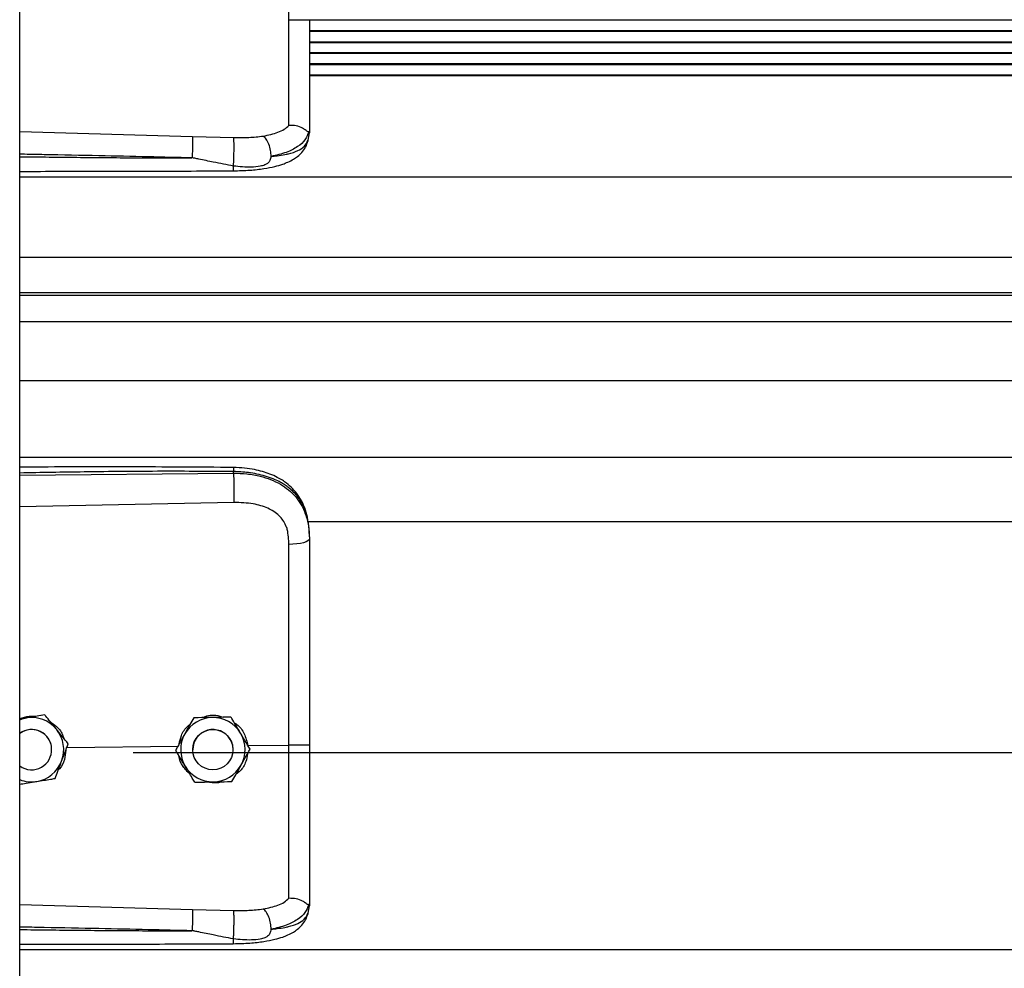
# Model space of a CAD drawing. Header units: inches. Extents: x 170 to 284, y 215 to 248.
# Tile 523 of 656: x 202.5 to 202.762, y 243.704 to 243.956. Entities that reach past the tile are written whole.
import ezdxf

# ---------------------------------------------------------------- set-up
doc = ezdxf.new("R2010")
doc.units = ezdxf.units.IN
doc.header["$LTSCALE"] = 0.25
doc.header["$MEASUREMENT"] = 0
doc.layers.add('LH FRONT OF HOOD', color=7, linetype='Continuous')

msp = doc.modelspace()

# ---------------------------------------------------------------- linework, layer by layer
at = {"layer": 'LH FRONT OF HOOD'}
for p, q in [((202.5003237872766, 239.8211148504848), (202.5003237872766, 244.0215643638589)), ((202.5719095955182, 243.9560008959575), (206.4610580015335, 243.9560008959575)), ((206.4610581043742, 243.9531126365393), (202.5773665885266, 243.9531126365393)), ((202.5773665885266, 243.9530019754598), (206.4610581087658, 243.9530019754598)), ((206.4610582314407, 243.9501270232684), (202.5773665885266, 243.9501270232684)), ((202.5773665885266, 243.9500142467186), (206.4610582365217, 243.9500142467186)), ((206.4610583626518, 243.9472831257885), (202.5773665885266, 243.9472831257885)), ((202.5773665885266, 243.9471703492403), (206.461058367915, 243.9471703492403)), ((206.4610584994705, 243.9442953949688), (202.5773665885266, 243.9442953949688)), ((202.5773665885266, 243.9441847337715), (206.4610585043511, 243.9441847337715)), ((206.4610586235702, 243.9412964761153), (202.5773665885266, 243.9412964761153)), ((202.5773665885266, 243.9411828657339), (206.4610586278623, 243.9411828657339)), ((202.5773665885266, 243.9265071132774), (202.5773665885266, 243.9259783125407)), ((202.5003237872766, 243.9263016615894), (202.5462594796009, 243.9249698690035)), ((202.5462594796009, 243.9249698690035), (202.5572451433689, 243.9247077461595)), ((202.5770268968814, 243.923993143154), (202.5773665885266, 243.9259783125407)), ((202.5003237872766, 243.9143297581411), (206.5326438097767, 243.9143297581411)), ((202.5003237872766, 243.8929507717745), (206.5326438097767, 243.8929507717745)), ((206.5326438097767, 243.8834654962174), (202.5003237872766, 243.8834654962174)), ((202.5003237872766, 243.8828261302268), (206.5326438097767, 243.8828261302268)), ((202.5003237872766, 243.8758080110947), (206.5326438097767, 243.8758080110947)), ((202.5003237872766, 243.8601239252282), (206.5326438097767, 243.8601239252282)), ((202.5003237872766, 243.8397359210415), (206.5326438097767, 243.8397359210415)), ((202.5003237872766, 243.8349875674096), (202.5571710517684, 243.8355242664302)), ((202.5571710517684, 243.8355242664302), (202.5571710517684, 243.835935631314)), ((202.557267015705, 243.8277354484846), (202.5003237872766, 243.8265258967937)), ((202.5768719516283, 243.822660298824), (206.4560926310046, 243.822660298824)), ((202.5773665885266, 243.8186010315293), (202.5773665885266, 243.8181127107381)), ((202.5020983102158, 243.7704596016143), (202.5003237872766, 243.7701707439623)), ((202.5069763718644, 243.7712557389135), (202.5060478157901, 243.7711046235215)), ((202.5069763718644, 243.7712540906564), (202.5069763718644, 243.7712557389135)), ((202.5466154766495, 243.7704959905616), (202.5466154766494, 243.7704976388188)), ((202.5564989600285, 243.7706442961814), (202.5564989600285, 243.7706459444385)), ((202.5088241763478, 243.7620097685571), (202.5088241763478, 243.7620105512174)), ((202.5128579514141, 243.7626170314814), (202.5425559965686, 243.762901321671)), ((202.5132301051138, 243.7635992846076), (202.5132301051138, 243.7636009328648)), ((202.5418021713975, 243.7618624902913), (202.5418021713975, 243.7618641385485)), ((202.5463354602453, 243.7620105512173), (202.5463354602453, 243.7620097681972)), ((202.5570358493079, 243.7620097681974), (202.5570358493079, 243.7620105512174)), ((202.5609953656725, 243.7630778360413), (202.5719089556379, 243.7631823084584)), ((202.5615691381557, 243.7621591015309), (202.5615691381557, 243.7621607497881)), ((202.5304915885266, 243.7612678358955), (206.5024760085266, 243.7612678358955)), ((202.5003237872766, 243.7208541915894), (202.5462594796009, 243.7195223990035)), ((202.5770268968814, 243.718545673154), (202.5773665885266, 243.7205308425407)), ((202.5773665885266, 243.7210596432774), (202.5773665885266, 243.7205308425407)), ((202.5462594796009, 243.7195223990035), (202.5572451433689, 243.7192602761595)), ((202.5003237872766, 243.7088822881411), (206.5326438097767, 243.7088822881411))]:
    msp.add_line(p, q, dxfattribs=at)
at = {"layer": 'LH FRONT OF HOOD', "flags": 128}
for points in [[(202.5773665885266, 243.8181127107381), (202.577262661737, 243.8178169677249), (202.5769547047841, 243.8175321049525), (202.5764540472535, 243.817268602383), (202.5757791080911, 243.8170361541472), (202.5749547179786, 243.8168433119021), (202.5740112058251, 243.8166971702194), (202.5729832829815, 243.8166031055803), (202.5719087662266, 243.8165645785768)], [(202.5003237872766, 243.7699701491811), (202.501007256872, 243.7702077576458), (202.5020983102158, 243.7704596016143)], [(202.5562784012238, 243.764754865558), (202.5568832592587, 243.7632792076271), (202.5570358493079, 243.7620105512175)]]:
    msp.add_lwpolyline(points, dxfattribs=at)
at = {"layer": 'LH FRONT OF HOOD'}
msp.add_circle((202.5516856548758, 243.7620097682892), 0.005350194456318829, dxfattribs=at)
for centre, radius, start, end in [((202.5034739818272, 243.7620105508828), 0.008560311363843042, 39.24773070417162, 99.24772960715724), ((202.5516856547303, 243.762010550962), 0.00856031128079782, 90.85968127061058, 150.8596805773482), ((202.5516856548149, 243.7620105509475), 0.008560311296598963, 30.85968260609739, 90.85968183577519), ((202.5034739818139, 243.7620105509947), 0.005350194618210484, 39.24773075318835, 126.0718980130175), ((202.5034739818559, 243.7620097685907), 0.005350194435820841, 300.009742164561, 126.0718999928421), ((202.5034739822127, 243.7620105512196), 0.00856031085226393, 339.2477292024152, 39.24773059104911), ((202.5516856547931, 243.7620105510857), 0.005350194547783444, 30.85968222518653, 179.9999985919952), ((202.5034739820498, 243.762010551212), 0.005350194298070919, 5.902783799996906e-08, 39.24773054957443), ((202.5516856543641, 243.7620105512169), 0.00856031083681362, 150.8596808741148, 210.8596823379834), ((202.5516856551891, 243.7620105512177), 0.008560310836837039, 330.8596808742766, 30.85968233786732), ((202.5034739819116, 243.7620105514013), 0.00856031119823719, 279.2477290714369, 339.2477287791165), ((202.5034739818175, 243.7620097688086), 0.005350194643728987, 233.9281021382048, 300.0097413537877), ((202.5516856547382, 243.7620105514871), 0.00856031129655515, 210.85968260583, 270.8596818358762), ((202.5516856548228, 243.7620105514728), 0.008560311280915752, 270.8596812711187, 330.8596805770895), ((202.5034739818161, 243.7620105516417), 0.008560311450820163, 248.4076756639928, 279.2477294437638)]:
    msp.add_arc(centre, radius, start, end, dxfattribs=at)
for points, knots in [([(202.5719087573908, 243.9279391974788), (202.5719087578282, 243.9282018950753), (202.5719087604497, 243.9297763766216), (202.5719087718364, 243.9332077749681), (202.5719088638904, 243.9388091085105), (202.5719091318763, 243.9452489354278), (202.5719094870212, 243.9524749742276), (202.5719097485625, 243.960349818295), (202.5719097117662, 243.9658777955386), (202.5719096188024, 243.9686297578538), (202.5719096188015, 243.9686297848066)], [0, 0, 0, 0, 0.03155846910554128, 0.1891461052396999, 0.3467338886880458, 0.5043277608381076, 0.6619226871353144, 0.8309600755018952, 0.9999983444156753, 1, 1, 1, 1]), ([(202.5773665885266, 243.9559550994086), (202.5773665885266, 243.9541248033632), (202.5773665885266, 243.9495117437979), (202.5773665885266, 243.9425430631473), (202.5773665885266, 243.935951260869), (202.5773665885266, 243.9305688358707), (202.5773665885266, 243.9278680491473), (202.5773665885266, 243.9265071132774)], [0, 0, 0, 0, 0.1570282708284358, 0.3957724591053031, 0.6414399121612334, 0.8193203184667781, 0.9999999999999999, 0.9999999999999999, 0.9999999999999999, 0.9999999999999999]), ([(202.5650745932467, 243.9251151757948), (202.566448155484, 243.9254030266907), (202.5685325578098, 243.9258398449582), (202.5707083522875, 243.9268805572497), (202.5715073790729, 243.9275858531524), (202.5719087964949, 243.9279401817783)], [0, 0, 0, 0, 0.4901989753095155, 0.7438846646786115, 1, 1, 1, 1]), ([(202.5771695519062, 243.9262567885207), (202.5771204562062, 243.926248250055), (202.5770196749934, 243.926230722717), (202.5767280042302, 243.9264169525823), (202.5762625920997, 243.926747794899), (202.5753863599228, 243.9273278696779), (202.5739071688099, 243.9279460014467), (202.5725663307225, 243.9279420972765), (202.5719087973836, 243.9279401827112)], [0, 0, 0, 0, 0.1136768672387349, 0.2333502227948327, 0.3620694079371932, 0.5019163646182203, 0.755744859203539, 1, 1, 1, 1]), ([(202.5773665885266, 243.9265071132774), (202.5773665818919, 243.9265058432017), (202.5773665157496, 243.9264931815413), (202.5773593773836, 243.9263890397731), (202.5772609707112, 243.926310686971), (202.5771732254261, 243.9262408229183)], [0, 0, 0, 0, 0.01193493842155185, 0.118981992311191, 1, 1, 1, 1]), ([(202.546259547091, 243.9249698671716), (202.5462661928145, 243.9247310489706), (202.5462764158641, 243.9243636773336), (202.5462743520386, 243.9235017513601), (202.5462667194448, 243.9227269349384), (202.5462524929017, 243.9218664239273), (202.5462275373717, 243.920706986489), (202.5462011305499, 243.9198635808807), (202.5461839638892, 243.9193152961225)], [0, 0, 0, 0, 0.2394514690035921, 0.3683457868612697, 0.4999761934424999, 0.631610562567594, 0.7605158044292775, 0.9999999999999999, 0.9999999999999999, 0.9999999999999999, 0.9999999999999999]), ([(202.5571140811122, 243.9158840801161), (202.5586021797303, 243.9159200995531), (202.5613833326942, 243.9159874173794), (202.565118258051, 243.9164104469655), (202.5679935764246, 243.9169697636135), (202.5700949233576, 243.9175782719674), (202.5716777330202, 243.9181864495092), (202.5730534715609, 243.9188817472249), (202.5743254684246, 243.9197645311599), (202.5754526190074, 243.9208393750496), (202.5764664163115, 243.9222582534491), (202.5768210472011, 243.9233602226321), (202.5770099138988, 243.9239471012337)], [0, 0, 0, 0, 0.1696911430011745, 0.3171409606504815, 0.4424359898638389, 0.5384364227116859, 0.6083291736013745, 0.684095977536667, 0.7426779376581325, 0.8151683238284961, 0.9015637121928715, 1, 1, 1, 1]), ([(202.5571597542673, 243.9171372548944), (202.5571757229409, 243.9173778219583), (202.5572094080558, 243.9178852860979), (202.5572542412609, 243.9188954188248), (202.5572912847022, 243.9200828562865), (202.5573140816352, 243.9213547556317), (202.5573192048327, 243.9225582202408), (202.5573067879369, 243.9235541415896), (202.5572816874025, 243.924293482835), (202.5572568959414, 243.9245745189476), (202.5572451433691, 243.9247077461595)], [0, 0, 0, 0, 0.1098512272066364, 0.2317256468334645, 0.3631776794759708, 0.4999999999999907, 0.6368223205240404, 0.7682743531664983, 0.8901487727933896, 1, 1, 1, 1]), ([(202.5572451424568, 243.9247077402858), (202.5585972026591, 243.9247004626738), (202.5612992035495, 243.9246859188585), (202.5638058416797, 243.9249704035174), (202.5650581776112, 243.9251125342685)], [0, 0, 0, 0, 0.5003922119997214, 1, 1, 1, 1]), ([(202.5671636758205, 243.9197140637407), (202.567138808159, 243.9202440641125), (202.5670871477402, 243.9213450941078), (202.5666114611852, 243.9230075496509), (202.5659067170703, 243.9243956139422), (202.5653435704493, 243.9248810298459), (202.565072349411, 243.9251148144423)], [0, 0, 0, 0, 0.2405618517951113, 0.4997464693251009, 0.7590693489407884, 1, 1, 1, 1]), ([(202.5771737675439, 243.9262565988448), (202.5768981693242, 243.9255346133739), (202.5763321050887, 243.9240516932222), (202.5742792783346, 243.9222184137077), (202.5712910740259, 243.9206603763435), (202.5685640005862, 243.9200372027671), (202.5671641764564, 243.9197173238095)], [0, 0, 0, 0, 0.2305257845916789, 0.4734878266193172, 0.7297379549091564, 1, 1, 1, 1]), ([(202.5671652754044, 243.9197155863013), (202.5677115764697, 243.9197726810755), (202.5690165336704, 243.9199090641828), (202.570415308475, 243.9201371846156), (202.5713702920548, 243.9203310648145), (202.5726036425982, 243.920608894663), (202.5742899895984, 243.9211751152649), (202.5761097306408, 243.9223006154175), (202.5767152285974, 243.9234179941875), (202.5770268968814, 243.923993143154)], [0, 0, 0, 0, 0.1091879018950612, 0.260818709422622, 0.307798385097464, 0.3355235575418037, 0.5627886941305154, 0.7749539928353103, 1, 1, 1, 1]), ([(202.5461838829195, 243.9193129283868), (202.5422838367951, 243.9194121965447), (202.5340137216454, 243.9196226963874), (202.5209017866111, 243.9199048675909), (202.5099538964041, 243.9201174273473), (202.502937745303, 243.9202455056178), (202.5007627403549, 243.9202835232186), (202.5003237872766, 243.9202911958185)], [0, 0, 0, 0, 0.2551597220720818, 0.5410705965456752, 0.8577348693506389, 0.9712884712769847, 1, 1, 1, 1]), ([(202.5003237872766, 243.9196461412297), (202.5029214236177, 243.9196141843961), (202.5079874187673, 243.9195518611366), (202.5155515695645, 243.9194710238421), (202.5232037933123, 243.9194017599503), (202.5309617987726, 243.9193501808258), (202.5386843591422, 243.9193171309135), (202.5437212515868, 243.9193143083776), (202.5461838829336, 243.9193129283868)], [0, 0, 0, 0, 0.169941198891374, 0.3314248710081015, 0.4948424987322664, 0.6705311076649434, 0.8389164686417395, 1, 1, 1, 1]), ([(202.5571597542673, 243.9171372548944), (202.5553789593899, 243.9174833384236), (202.5523238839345, 243.9180770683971), (202.5488879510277, 243.9187971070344), (202.5471497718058, 243.9191544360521), (202.5466522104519, 243.9192556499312), (202.5465016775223, 243.9192816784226), (202.5464513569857, 243.919290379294)], [0, 0, 0, 0, 0.5022803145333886, 0.861696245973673, 0.9584272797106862, 0.9861029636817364, 1, 1, 1, 1]), ([(202.5671650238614, 243.9197123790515), (202.567090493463, 243.9193420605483), (202.5669865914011, 243.9188258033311), (202.5666148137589, 243.9182284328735), (202.5661941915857, 243.9177955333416), (202.5653904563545, 243.9173510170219), (202.5639131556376, 243.916989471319), (202.561152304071, 243.916749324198), (202.5587555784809, 243.9169821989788), (202.5571597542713, 243.9171372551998)], [0, 0, 0, 0, 0.1001269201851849, 0.1395859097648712, 0.1897135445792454, 0.2582342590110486, 0.369735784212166, 0.5803479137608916, 1, 1, 1, 1]), ([(202.5003237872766, 243.9157469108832), (202.5039899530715, 243.9157476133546), (202.5154624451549, 243.9157498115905), (202.5343932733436, 243.9157776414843), (202.5496564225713, 243.9158491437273), (202.557114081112, 243.915884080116)], [0, 0, 0, 0, 0.1936599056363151, 0.6060178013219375, 1, 1, 1, 1]), ([(202.5571140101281, 243.9159059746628), (202.5571147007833, 243.9158990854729), (202.5571212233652, 243.9158340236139), (202.5571321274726, 243.9160237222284), (202.5571462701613, 243.9163505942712), (202.5571549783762, 243.9167831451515), (202.5571589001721, 243.9170739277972), (202.5571597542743, 243.9171372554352)], [0, 0, 0, 0, 0.03436730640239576, 0.3245665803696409, 0.6210149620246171, 0.9174633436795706, 0.9999999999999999, 0.9999999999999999, 0.9999999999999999, 0.9999999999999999]), ([(202.5571524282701, 243.8370277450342), (202.5479354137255, 243.8370956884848), (202.5298485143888, 243.8372290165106), (202.5109049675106, 243.8371716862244), (202.5011792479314, 243.8371189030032), (202.5003237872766, 243.8371142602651)], [0, 0, 0, 0, 0.4865830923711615, 0.9548405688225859, 1, 1, 1, 1]), ([(202.5571710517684, 243.835935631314), (202.5508652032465, 243.8359749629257), (202.5376261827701, 243.8360575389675), (202.518676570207, 243.8358763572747), (202.5060360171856, 243.8356553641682), (202.5003237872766, 243.8355554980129)], [0, 0, 0, 0, 0.3326703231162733, 0.6984356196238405, 1, 1, 1, 1]), ([(202.5571522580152, 243.8370118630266), (202.5571534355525, 243.8370158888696), (202.5571574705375, 243.8370296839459), (202.5571626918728, 243.836914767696), (202.5571693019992, 243.8366219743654), (202.5571703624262, 243.8362060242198), (202.5571710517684, 243.835935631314)], [0, 0, 0, 0, 0.09787641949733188, 0.3353863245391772, 0.5679606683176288, 1, 1, 1, 1]), ([(202.5772801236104, 243.8206441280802), (202.5771611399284, 243.8217145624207), (202.5769457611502, 243.8236522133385), (202.576200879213, 243.8261708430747), (202.5753436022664, 243.828080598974), (202.574268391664, 243.8298332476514), (202.5729533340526, 243.8314214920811), (202.5714826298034, 243.8327164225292), (202.5701089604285, 243.8336763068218), (202.568666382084, 243.8345077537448), (202.5662881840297, 243.8355748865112), (202.5633517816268, 243.8363877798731), (202.560042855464, 243.836916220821), (202.5581510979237, 243.8369892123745), (202.5571524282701, 243.8370277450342)], [0, 0, 0, 0, 0.1084465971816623, 0.1963050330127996, 0.269182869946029, 0.3279968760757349, 0.4149595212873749, 0.4916410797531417, 0.53897604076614, 0.5941910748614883, 0.6694152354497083, 0.8148545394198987, 0.9022606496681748, 1, 1, 1, 1]), ([(202.5773665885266, 243.8186010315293), (202.5773038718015, 243.8199574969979), (202.5771854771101, 243.822518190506), (202.5762159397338, 243.826009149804), (202.5749267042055, 243.8284210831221), (202.5735628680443, 243.8301238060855), (202.5724799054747, 243.831167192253), (202.571420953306, 243.8319956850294), (202.5704315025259, 243.8326556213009), (202.5691971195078, 243.833350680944), (202.5676031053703, 243.8340763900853), (202.5649393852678, 243.8349844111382), (202.5614042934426, 243.8357443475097), (202.5584977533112, 243.835875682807), (202.5571710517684, 243.835935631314)], [0, 0, 0, 0, 0.1307156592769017, 0.2467609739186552, 0.3577928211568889, 0.4170971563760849, 0.4791482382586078, 0.5177152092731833, 0.5590896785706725, 0.6032945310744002, 0.6633484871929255, 0.7353692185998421, 0.8792082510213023, 1, 1, 1, 1]), ([(202.5571710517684, 243.8355242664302), (202.5571927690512, 243.8349484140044), (202.5572378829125, 243.8337521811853), (202.5572788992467, 243.831527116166), (202.5572921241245, 243.8293497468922), (202.5572751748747, 243.8282600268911), (202.557267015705, 243.8277354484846)], [0, 0, 0, 0, 0.2406941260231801, 0.4999999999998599, 0.7593058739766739, 1, 1, 1, 1]), ([(202.5571710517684, 243.8355242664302), (202.5583678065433, 243.8354926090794), (202.5608000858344, 243.8354282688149), (202.5641296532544, 243.8348095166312), (202.5671080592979, 243.8338663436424), (202.5696396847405, 243.8326527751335), (202.5718852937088, 243.8311068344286), (202.573747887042, 243.8292716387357), (202.5752415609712, 243.8271364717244), (202.5764108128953, 243.8245819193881), (202.5772076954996, 243.821505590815), (202.5773131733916, 243.8192532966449), (202.5773665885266, 243.8181127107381)], [0, 0, 0, 0, 0.1094013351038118, 0.2223468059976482, 0.315179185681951, 0.4102231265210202, 0.5012749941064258, 0.5946006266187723, 0.6834485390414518, 0.7745330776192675, 0.8858211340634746, 1, 1, 1, 1]), ([(202.5714831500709, 243.8204978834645), (202.5714831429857, 243.8204979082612), (202.5713805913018, 243.8208568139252), (202.5708853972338, 243.8222630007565), (202.5693493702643, 243.8244656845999), (202.5662823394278, 243.8263689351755), (202.5621661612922, 243.8275805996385), (202.559013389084, 243.8276802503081), (202.557267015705, 243.8277354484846)], [0, 0, 0, 0, 4.497367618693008e-06, 0.06509473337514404, 0.261670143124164, 0.4753105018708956, 0.709365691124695, 1, 1, 1, 1]), ([(202.5719087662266, 243.8165645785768), (202.571838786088, 243.8178892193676), (202.5717688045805, 243.8192138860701), (202.5714831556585, 243.8204978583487), (202.5714831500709, 243.8204978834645)], [0, 0, 0, 0, 0.999980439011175, 1, 1, 1, 1]), ([(202.5719089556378, 243.7631823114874), (202.5719089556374, 243.7631823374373), (202.5719088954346, 243.7665686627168), (202.5719088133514, 243.7736153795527), (202.5719087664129, 243.7842885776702), (202.5719087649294, 243.7951646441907), (202.5719087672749, 243.8059519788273), (202.571908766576, 243.8130270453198), (202.5719087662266, 243.8165645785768)], [0, 0, 0, 0, 1.439079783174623e-06, 0.1877923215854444, 0.3908439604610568, 0.5938956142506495, 0.796947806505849, 1, 1, 1, 1]), ([(202.5773665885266, 243.8181127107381), (202.5773665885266, 243.8144825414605), (202.5773665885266, 243.8072116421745), (202.5773665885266, 243.796130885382), (202.5773665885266, 243.7849482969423), (202.5773665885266, 243.7739796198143), (202.5773665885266, 243.7667317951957), (202.5773665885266, 243.7632519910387)], [0, 0, 0, 0, 0.2027568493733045, 0.4061035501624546, 0.60886041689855, 0.8122072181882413, 1, 1, 1, 1]), ([(202.5003237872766, 243.7702896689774), (202.5011614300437, 243.7705702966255), (202.5025706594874, 243.7710424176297), (202.5040437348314, 243.7709238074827), (202.5046412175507, 243.7708756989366)], [0, 0, 0, 0, 0.5943977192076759, 1, 1, 1, 1]), ([(202.5069763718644, 243.7712540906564), (202.506300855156, 243.7711440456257), (202.5049339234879, 243.7709213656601), (202.5032688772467, 243.7706501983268), (202.5023156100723, 243.770494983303), (202.5020983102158, 243.7704596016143)], [0, 0, 0, 0, 0.4299704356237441, 0.8700602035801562, 0.9999999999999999, 0.9999999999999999, 0.9999999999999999, 0.9999999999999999]), ([(202.5101032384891, 243.767428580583), (202.5099795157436, 243.7675800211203), (202.5090118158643, 243.7687645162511), (202.5079506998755, 243.7700632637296), (202.5070713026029, 243.7711395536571), (202.5069763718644, 243.7712557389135)], [0, 0, 0, 0, 0.1156468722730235, 0.9045342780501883, 1, 1, 1, 1]), ([(202.5101032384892, 243.7674264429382), (202.5099795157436, 243.7675778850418), (202.5090118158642, 243.7687623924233), (202.5079506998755, 243.7700613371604), (202.5070713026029, 243.7711378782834), (202.5069763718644, 243.7712540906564)], [0, 0, 0, 0, 0.115646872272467, 0.9045342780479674, 1, 1, 1, 1]), ([(202.5082475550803, 243.7695597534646), (202.5088969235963, 243.769131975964), (202.5103878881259, 243.7681497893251), (202.5116895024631, 243.7664173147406), (202.5119654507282, 243.7651809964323), (202.5120208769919, 243.7649326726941)], [0, 0, 0, 0, 0.3814222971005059, 0.8757540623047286, 1, 1, 1, 1]), ([(202.5466154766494, 243.7704976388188), (202.5462822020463, 243.7698999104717), (202.5456078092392, 243.7686903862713), (202.5447863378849, 243.7672169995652), (202.5443160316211, 243.7663734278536), (202.5442088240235, 243.7661811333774)], [0, 0, 0, 0, 0.4299704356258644, 0.8700602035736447, 0.9999999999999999, 0.9999999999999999, 0.9999999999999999, 0.9999999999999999]), ([(202.5466154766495, 243.7704959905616), (202.5462822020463, 243.7698981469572), (202.5456078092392, 243.7686883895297), (202.5447863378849, 243.7672148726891), (202.5443160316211, 243.7663712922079), (202.5442088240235, 243.7661789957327)], [0, 0, 0, 0, 0.4299704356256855, 0.8700602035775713, 0.9999999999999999, 0.9999999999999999, 0.9999999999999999, 0.9999999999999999]), ([(202.551557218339, 243.7705720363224), (202.5502851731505, 243.7705529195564), (202.5485886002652, 243.7705274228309), (202.5470103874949, 243.7705035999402), (202.5466154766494, 243.7704976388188)], [0, 0, 0, 0, 0.7497733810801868, 1, 1, 1, 1]), ([(202.551557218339, 243.7705698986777), (202.5502851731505, 243.7705508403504), (202.5485886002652, 243.770525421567), (202.5470103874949, 243.7705018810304), (202.5466154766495, 243.7704959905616)], [0, 0, 0, 0, 0.7497733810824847, 0.9999999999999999, 0.9999999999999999, 0.9999999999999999, 0.9999999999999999]), ([(202.5487618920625, 243.7705299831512), (202.5493308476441, 243.7707432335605), (202.5505122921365, 243.771186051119), (202.5525568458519, 243.7712411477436), (202.5538940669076, 243.7708343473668), (202.5546062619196, 243.7706176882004)], [0, 0, 0, 0, 0.3027399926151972, 0.6286439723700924, 1, 1, 1, 1]), ([(202.5564989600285, 243.7706459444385), (202.5558146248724, 243.7706357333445), (202.5544298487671, 243.770615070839), (202.5527430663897, 243.7705898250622), (202.5517773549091, 243.7705753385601), (202.551557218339, 243.7705720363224)], [0, 0, 0, 0, 0.4299704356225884, 0.8700602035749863, 1, 1, 1, 1]), ([(202.5564989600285, 243.7706442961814), (202.5558146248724, 243.7706339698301), (202.5544298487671, 243.7706130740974), (202.5527430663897, 243.7705876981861), (202.5517773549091, 243.7705732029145), (202.551557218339, 243.7705698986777)], [0, 0, 0, 0, 0.429970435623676, 0.8700602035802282, 0.9999999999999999, 0.9999999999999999, 0.9999999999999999, 0.9999999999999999]), ([(202.5590340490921, 243.7664035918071), (202.5589337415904, 243.7665714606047), (202.5581491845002, 243.7678844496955), (202.5572888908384, 243.7693240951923), (202.5565759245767, 243.7705171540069), (202.5564989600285, 243.7706459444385)], [0, 0, 0, 0, 0.1156468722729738, 0.9045342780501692, 1, 1, 1, 1]), ([(202.5590340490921, 243.7664014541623), (202.5589337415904, 243.7665693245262), (202.5581491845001, 243.7678823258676), (202.5572888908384, 243.7693221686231), (202.5565759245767, 243.7705154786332), (202.5564989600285, 243.7706442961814)], [0, 0, 0, 0, 0.1156468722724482, 0.9045342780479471, 1, 1, 1, 1]), ([(202.5132301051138, 243.7636009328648), (202.5129660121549, 243.7639242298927), (202.5119668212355, 243.765147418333), (202.5108931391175, 243.7664616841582), (202.5101032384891, 243.767428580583)], [0, 0, 0, 0, 0.2643068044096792, 1, 1, 1, 1]), ([(202.5132301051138, 243.7635992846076), (202.5129660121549, 243.7639225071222), (202.5119668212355, 243.7651454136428), (202.5108931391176, 243.7664596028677), (202.5101032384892, 243.7674264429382)], [0, 0, 0, 0, 0.2643068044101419, 1, 1, 1, 1]), ([(202.5427198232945, 243.7635102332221), (202.5428822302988, 243.7642621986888), (202.5432611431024, 243.7660166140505), (202.5443905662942, 243.7678571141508), (202.5454303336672, 243.7685885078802), (202.545628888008, 243.7687281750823)], [0, 0, 0, 0, 0.3776771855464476, 0.8811610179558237, 1, 1, 1, 1]), ([(202.5573738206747, 243.7691819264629), (202.5576189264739, 243.7690340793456), (202.5587517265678, 243.7683507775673), (202.5602255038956, 243.7662513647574), (202.5607326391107, 243.7641608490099), (202.5609953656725, 243.7630778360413)], [0, 0, 0, 0, 0.1174426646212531, 0.5427821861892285, 1, 1, 1, 1]), ([(202.5442088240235, 243.7661811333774), (202.54358933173, 243.7650699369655), (202.54276309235, 243.7635878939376), (202.541994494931, 243.7622091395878), (202.5418021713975, 243.7618641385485)], [0, 0, 0, 0, 0.7497733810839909, 1, 1, 1, 1]), ([(202.5442088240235, 243.7661789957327), (202.54358933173, 243.7650678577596), (202.54276309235, 243.7635858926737), (202.541994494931, 243.7622074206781), (202.5418021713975, 243.7618624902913)], [0, 0, 0, 0, 0.7497733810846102, 0.9999999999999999, 0.9999999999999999, 0.9999999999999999, 0.9999999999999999]), ([(202.5615691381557, 243.7621607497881), (202.5613550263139, 243.7625191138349), (202.5605449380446, 243.7638749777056), (202.5596744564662, 243.7653318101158), (202.5590340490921, 243.7664035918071)], [0, 0, 0, 0, 0.2643068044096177, 1, 1, 1, 1]), ([(202.5615691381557, 243.7621591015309), (202.5613550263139, 243.7625173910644), (202.5605449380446, 243.7638729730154), (202.5596744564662, 243.7653297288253), (202.5590340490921, 243.7664014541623)], [0, 0, 0, 0, 0.2643068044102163, 1, 1, 1, 1]), ([(202.5125641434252, 243.76184159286), (202.5124880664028, 243.7610158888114), (202.5123259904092, 243.7592567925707), (202.5114771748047, 243.7574488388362), (202.5106929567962, 243.7567481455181), (202.5106041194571, 243.7566687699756)], [0, 0, 0, 0, 0.439592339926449, 0.9365162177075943, 1, 1, 1, 1]), ([(202.5114789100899, 243.7589773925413), (202.5119296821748, 243.7601670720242), (202.5125308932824, 243.7617537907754), (202.513090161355, 243.7632299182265), (202.5132301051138, 243.7635992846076)], [0, 0, 0, 0, 0.7497733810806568, 1, 1, 1, 1]), ([(202.5443372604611, 243.7576196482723), (202.5442369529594, 243.7577875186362), (202.5434523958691, 243.7591005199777), (202.5425921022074, 243.7605403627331), (202.5418791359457, 243.7617336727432), (202.5418021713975, 243.7618624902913)], [0, 0, 0, 0, 0.1156468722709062, 0.9045342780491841, 0.9999999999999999, 0.9999999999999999, 0.9999999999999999, 0.9999999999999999]), ([(202.5591624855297, 243.757842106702), (202.5597819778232, 243.7589533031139), (202.5606082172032, 243.7604353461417), (202.5613768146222, 243.7618141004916), (202.5615691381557, 243.7621591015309)], [0, 0, 0, 0, 0.7497733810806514, 1, 1, 1, 1]), ([(202.5719087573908, 243.7224917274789), (202.5719087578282, 243.7227544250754), (202.5719087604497, 243.7243289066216), (202.5719087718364, 243.7277603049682), (202.5719088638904, 243.7333616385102), (202.5719091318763, 243.7398014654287), (202.5719094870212, 243.7470275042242), (202.5719097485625, 243.7549023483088), (202.5719097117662, 243.760430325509), (202.5719096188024, 243.7631822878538), (202.5719096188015, 243.7631823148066)], [0, 0, 0, 0, 0.03155846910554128, 0.1891461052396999, 0.3467338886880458, 0.5043277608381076, 0.6619226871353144, 0.8309600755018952, 0.9999983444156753, 1, 1, 1, 1]), ([(202.5773665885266, 243.7632520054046), (202.5772853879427, 243.7632406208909), (202.5771229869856, 243.7632178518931), (202.5758701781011, 243.7631898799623), (202.5740727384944, 243.7631738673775), (202.5726306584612, 243.7631794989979), (202.5719096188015, 243.7631823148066)], [0, 0, 0, 0, 0.2500007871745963, 0.5000009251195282, 0.750000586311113, 1, 1, 1, 1]), ([(202.5773665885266, 243.7632519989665), (202.5773665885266, 243.7602146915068), (202.5773665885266, 243.7540392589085), (202.5773665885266, 243.7452522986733), (202.5773665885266, 243.737085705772), (202.5773665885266, 243.7305056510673), (202.5773665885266, 243.7251209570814), (202.5773665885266, 243.7224204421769), (202.5773665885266, 243.7210596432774)], [0, 0, 0, 0, 0.1870908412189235, 0.3803918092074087, 0.5558755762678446, 0.7364481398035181, 0.8671952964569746, 1, 1, 1, 1]), ([(202.509727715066, 243.7543559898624), (202.5099702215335, 243.7549959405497), (202.5104609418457, 243.756290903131), (202.5110586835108, 243.7578683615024), (202.5114009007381, 243.7587715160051), (202.5114789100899, 243.7589773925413)], [0, 0, 0, 0, 0.4299704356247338, 0.8700602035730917, 1, 1, 1, 1]), ([(202.5456180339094, 243.755476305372), (202.5449669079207, 243.7561384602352), (202.5436188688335, 243.7575093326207), (202.5427172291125, 243.7593802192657), (202.5426726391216, 243.7603932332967), (202.5426720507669, 243.7604065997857)], [0, 0, 0, 0, 0.4797011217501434, 0.9931347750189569, 1, 1, 1, 1]), ([(202.5608892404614, 243.7609394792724), (202.5607771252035, 243.7602262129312), (202.5605144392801, 243.7585550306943), (202.5593601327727, 243.7566323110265), (202.5582254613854, 243.755780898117), (202.5578606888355, 243.7555071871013)], [0, 0, 0, 0, 0.3356490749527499, 0.7864254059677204, 1, 1, 1, 1]), ([(202.5468723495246, 243.7533772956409), (202.5466582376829, 243.7537355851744), (202.5458481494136, 243.7550911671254), (202.5449776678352, 243.7565479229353), (202.5443372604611, 243.7576196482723)], [0, 0, 0, 0, 0.2643068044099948, 1, 1, 1, 1]), ([(202.5567558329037, 243.7535256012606), (202.5570891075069, 243.7541233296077), (202.557763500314, 243.7553328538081), (202.5585849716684, 243.7568062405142), (202.5590552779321, 243.7576498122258), (202.5591624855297, 243.757842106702)], [0, 0, 0, 0, 0.4299704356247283, 0.8700602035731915, 1, 1, 1, 1]), ([(202.5003237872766, 243.7528248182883), (202.5008835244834, 243.7529159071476), (202.5021352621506, 243.7531196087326), (202.5036792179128, 243.7533709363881), (202.5046323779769, 243.753526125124), (202.5048496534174, 243.7535615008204)], [0, 0, 0, 0, 0.3844201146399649, 0.8596768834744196, 1, 1, 1, 1]), ([(202.5048496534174, 243.7535615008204), (202.5061053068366, 243.7537659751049), (202.5077800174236, 243.7540386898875), (202.5093378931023, 243.7542924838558), (202.509727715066, 243.7543559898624)], [0, 0, 0, 0, 0.7497733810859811, 1, 1, 1, 1]), ([(202.5468723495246, 243.7533772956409), (202.5475566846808, 243.7533875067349), (202.5489414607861, 243.7534081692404), (202.5506282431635, 243.7534334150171), (202.5515939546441, 243.7534479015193), (202.5518140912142, 243.753451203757)], [0, 0, 0, 0, 0.4299704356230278, 0.8700602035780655, 1, 1, 1, 1]), ([(202.5539583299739, 243.7534834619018), (202.5538644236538, 243.7534468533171), (202.5530900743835, 243.7531449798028), (202.5517940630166, 243.7530860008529), (202.5506860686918, 243.7533385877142), (202.550292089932, 243.7534284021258)], [0, 0, 0, 0, 0.08167163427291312, 0.6734623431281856, 1, 1, 1, 1]), ([(202.5518140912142, 243.753451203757), (202.5530861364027, 243.753470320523), (202.554782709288, 243.7534958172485), (202.5563609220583, 243.7535196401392), (202.5567558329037, 243.7535256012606)], [0, 0, 0, 0, 0.7497733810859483, 1, 1, 1, 1]), ([(202.5650745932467, 243.7196677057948), (202.566448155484, 243.7199555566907), (202.5685325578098, 243.7203923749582), (202.5707083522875, 243.7214330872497), (202.5715073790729, 243.7221383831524), (202.5719087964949, 243.7224927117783)], [0, 0, 0, 0, 0.4901989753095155, 0.7438846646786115, 1, 1, 1, 1]), ([(202.5771695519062, 243.7208093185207), (202.5771204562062, 243.720800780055), (202.5770196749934, 243.720783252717), (202.5767280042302, 243.7209694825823), (202.5762625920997, 243.721300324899), (202.5753863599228, 243.7218803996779), (202.5739071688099, 243.7224985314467), (202.5725663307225, 243.7224946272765), (202.5719087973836, 243.7224927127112)], [0, 0, 0, 0, 0.1136768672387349, 0.2333502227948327, 0.3620694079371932, 0.5019163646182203, 0.755744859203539, 1, 1, 1, 1]), ([(202.5572451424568, 243.7192602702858), (202.5585972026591, 243.7192529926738), (202.5612992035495, 243.7192384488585), (202.5638058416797, 243.7195229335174), (202.5650581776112, 243.7196650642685)], [0, 0, 0, 0, 0.5003922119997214, 1, 1, 1, 1]), ([(202.5671636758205, 243.7142665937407), (202.567138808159, 243.7147965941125), (202.5670871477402, 243.7158976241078), (202.5666114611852, 243.7175600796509), (202.5659067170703, 243.7189481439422), (202.5653435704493, 243.719433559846), (202.565072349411, 243.7196673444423)], [0, 0, 0, 0, 0.2405618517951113, 0.4997464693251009, 0.7590693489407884, 1, 1, 1, 1]), ([(202.5771737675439, 243.7208091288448), (202.5768981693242, 243.7200871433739), (202.5763321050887, 243.7186042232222), (202.5742792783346, 243.7167709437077), (202.5712910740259, 243.7152129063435), (202.5685640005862, 243.7145897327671), (202.5671641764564, 243.7142698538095)], [0, 0, 0, 0, 0.2305257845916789, 0.4734878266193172, 0.7297379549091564, 1, 1, 1, 1]), ([(202.5773665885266, 243.7210596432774), (202.5773665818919, 243.7210583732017), (202.5773665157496, 243.7210457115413), (202.5773593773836, 243.7209415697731), (202.5772609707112, 243.720863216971), (202.5771732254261, 243.7207933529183)], [0, 0, 0, 0, 0.01193493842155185, 0.118981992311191, 1, 1, 1, 1]), ([(202.546259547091, 243.7195223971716), (202.5462661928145, 243.7192835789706), (202.5462764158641, 243.7189162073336), (202.5462743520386, 243.7180542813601), (202.5462667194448, 243.7172794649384), (202.5462524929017, 243.7164189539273), (202.5462275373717, 243.715259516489), (202.5462011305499, 243.7144161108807), (202.5461839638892, 243.7138678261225)], [0, 0, 0, 0, 0.2394514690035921, 0.3683457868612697, 0.4999761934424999, 0.631610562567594, 0.7605158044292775, 0.9999999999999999, 0.9999999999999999, 0.9999999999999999, 0.9999999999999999]), ([(202.5571140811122, 243.7104366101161), (202.5586021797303, 243.7104726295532), (202.5613833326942, 243.7105399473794), (202.565118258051, 243.7109629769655), (202.5679935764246, 243.7115222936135), (202.5700949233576, 243.7121308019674), (202.5716777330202, 243.7127389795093), (202.5730534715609, 243.7134342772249), (202.5743254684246, 243.7143170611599), (202.5754526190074, 243.7153919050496), (202.5764664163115, 243.7168107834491), (202.5768210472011, 243.7179127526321), (202.5770099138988, 243.7184996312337)], [0, 0, 0, 0, 0.1696911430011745, 0.3171409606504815, 0.4424359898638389, 0.5384364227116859, 0.6083291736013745, 0.684095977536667, 0.7426779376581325, 0.8151683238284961, 0.9015637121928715, 1, 1, 1, 1]), ([(202.5571597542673, 243.7116897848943), (202.5571757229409, 243.7119303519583), (202.5572094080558, 243.7124378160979), (202.5572542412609, 243.7134479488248), (202.5572912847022, 243.7146353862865), (202.5573140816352, 243.7159072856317), (202.5573192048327, 243.7171107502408), (202.5573067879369, 243.7181066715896), (202.5572816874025, 243.718846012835), (202.5572568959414, 243.7191270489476), (202.5572451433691, 243.7192602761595)], [0, 0, 0, 0, 0.1098512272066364, 0.2317256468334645, 0.3631776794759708, 0.4999999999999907, 0.6368223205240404, 0.7682743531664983, 0.8901487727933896, 1, 1, 1, 1]), ([(202.5671652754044, 243.7142681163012), (202.5677115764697, 243.7143252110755), (202.5690165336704, 243.7144615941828), (202.570415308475, 243.7146897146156), (202.5713702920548, 243.7148835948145), (202.5726036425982, 243.715161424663), (202.5742899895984, 243.7157276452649), (202.5761097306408, 243.7168531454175), (202.5767152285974, 243.7179705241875), (202.5770268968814, 243.718545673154)], [0, 0, 0, 0, 0.1091879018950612, 0.260818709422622, 0.307798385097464, 0.3355235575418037, 0.5627886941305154, 0.7749539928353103, 1, 1, 1, 1]), ([(202.5461838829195, 243.7138654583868), (202.5422838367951, 243.7139647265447), (202.5340137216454, 243.7141752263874), (202.5209017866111, 243.7144573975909), (202.5099538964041, 243.7146699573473), (202.502937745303, 243.7147980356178), (202.5007627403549, 243.7148360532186), (202.5003237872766, 243.7148437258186)], [0, 0, 0, 0, 0.2551597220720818, 0.5410705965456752, 0.8577348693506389, 0.9712884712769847, 1, 1, 1, 1]), ([(202.5003237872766, 243.7141986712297), (202.5029214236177, 243.7141667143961), (202.5079874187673, 243.7141043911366), (202.5155515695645, 243.7140235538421), (202.5232037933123, 243.7139542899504), (202.5309617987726, 243.7139027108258), (202.5386843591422, 243.7138696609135), (202.5437212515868, 243.7138668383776), (202.5461838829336, 243.7138654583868)], [0, 0, 0, 0, 0.169941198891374, 0.3314248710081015, 0.4948424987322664, 0.6705311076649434, 0.8389164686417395, 1, 1, 1, 1]), ([(202.5571597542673, 243.7116897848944), (202.5553789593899, 243.7120358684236), (202.5523238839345, 243.7126295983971), (202.5488879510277, 243.7133496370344), (202.5471497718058, 243.7137069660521), (202.5466522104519, 243.7138081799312), (202.5465016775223, 243.7138342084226), (202.5464513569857, 243.7138429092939)], [0, 0, 0, 0, 0.5022803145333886, 0.861696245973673, 0.9584272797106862, 0.9861029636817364, 1, 1, 1, 1]), ([(202.5571140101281, 243.7104585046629), (202.5571147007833, 243.7104516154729), (202.5571212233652, 243.7103865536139), (202.5571321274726, 243.7105762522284), (202.5571462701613, 243.7109031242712), (202.5571549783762, 243.7113356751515), (202.5571589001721, 243.7116264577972), (202.5571597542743, 243.7116897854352)], [0, 0, 0, 0, 0.03436730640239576, 0.3245665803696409, 0.6210149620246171, 0.9174633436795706, 0.9999999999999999, 0.9999999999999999, 0.9999999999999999, 0.9999999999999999]), ([(202.5671650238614, 243.7142649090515), (202.567090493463, 243.7138945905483), (202.5669865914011, 243.7133783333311), (202.5666148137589, 243.7127809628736), (202.5661941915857, 243.7123480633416), (202.5653904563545, 243.7119035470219), (202.5639131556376, 243.711542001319), (202.561152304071, 243.711301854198), (202.5587555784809, 243.7115347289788), (202.5571597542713, 243.7116897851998)], [0, 0, 0, 0, 0.1001269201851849, 0.1395859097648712, 0.1897135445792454, 0.2582342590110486, 0.369735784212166, 0.5803479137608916, 1, 1, 1, 1]), ([(202.5003237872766, 243.7102994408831), (202.5039899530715, 243.7103001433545), (202.5154624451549, 243.7103023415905), (202.5343932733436, 243.7103301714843), (202.5496564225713, 243.7104016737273), (202.557114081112, 243.710436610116)], [0, 0, 0, 0, 0.1936599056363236, 0.6060178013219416, 0.9999999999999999, 0.9999999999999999, 0.9999999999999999, 0.9999999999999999])]:
    msp.add_open_spline(points, degree=3, knots=knots, dxfattribs=at)

doc.saveas('drawing.dxf')
